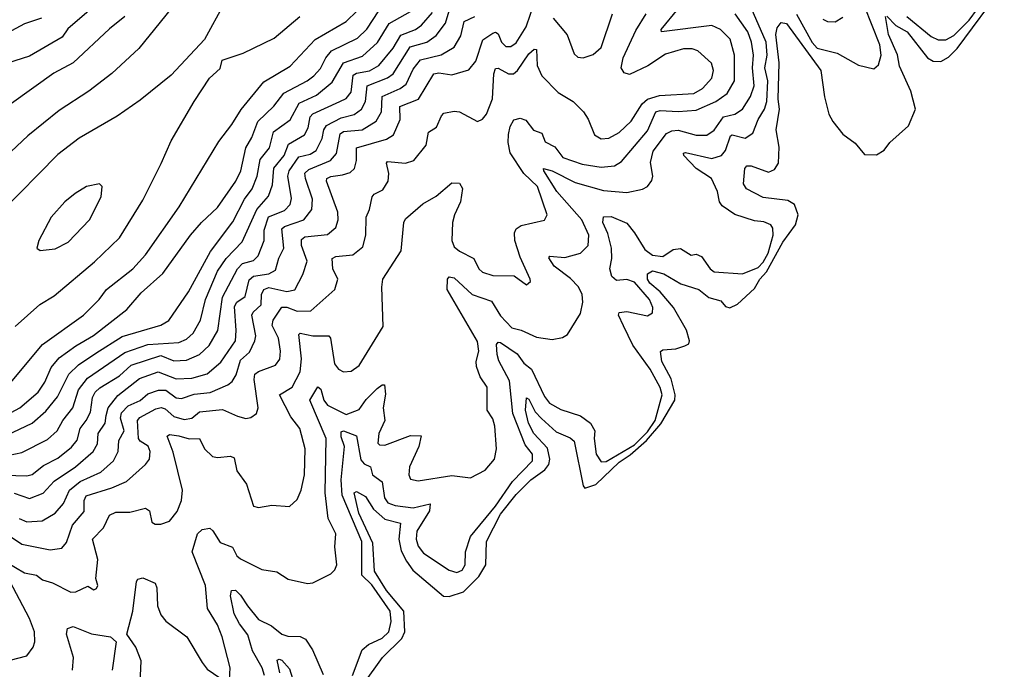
# Model space of a CAD drawing. Extents: x 1550320 to 1685906, y 509093 to 640511.
# Tile 417 of 532: x 1673307 to 1677132, y 565789 to 568313. Entities that reach past the tile are written whole.
import ezdxf

# ---------------------------------------------------------------- set-up
doc = ezdxf.new("R2010")
doc.units = 0

msp = doc.modelspace()

# ---------------------------------------------------------------- linework, layer by layer
at = {"layer": '0CON20XD'}
for points in [[(1676753, 568325), (1676847.2, 568247.2), (1676875, 568234.4), (1676905, 568234.4), (1676935, 568251.6), (1676995, 568311.2), (1677125, 568488.2)], [(1673956.8, 568433.2), (1673769.6, 568200.4), (1673665, 568103.6), (1673575, 568034.6), (1673460.4, 567959.6), (1673338.8, 567861.2), (1673075, 567615.5)], [(1673305, 566374.8), (1673335, 566361.3), (1673394.4, 566365.6), (1673444.2, 566395.8), (1673476.6, 566433.4), (1673500, 566485), (1673541.7, 566518.3), (1673621.3, 566555), (1673671.2, 566598.8), (1673689, 566635), (1673691.6, 566678.4), (1673712, 566715), (1673698.6, 566765), (1673702.5, 566785), (1673728, 566812), (1673775, 566833.8), (1673805, 566858.7), (1673846.2, 566873.8), (1673875, 566873.6), (1673915, 566842.9), (1673935, 566840.4), (1673985, 566857.9), (1674046, 566864), (1674115, 566893.7), (1674132.7, 566907.3), (1674147.5, 566932.5), (1674165, 566990.3), (1674199.1, 567020.9), (1674219.6, 567065), (1674223.5, 567085), (1674208.8, 567165), (1674213.3, 567176.7), (1674244.4, 567205), (1674246.6, 567245), (1674255, 567264.7), (1674275, 567272.8), (1674345, 567256), (1674375, 567262.7), (1674407, 567323), (1674423.6, 567375), (1674401, 567435), (1674401, 567459), (1674415, 567468.9), (1674502.5, 567477.5), (1674534.3, 567505.7), (1674544.1, 567535), (1674543.2, 567565), (1674498.3, 567685), (1674500.3, 567695), (1674515, 567703.5), (1674560.4, 567709.6), (1674591.1, 567718.9), (1674606.9, 567735), (1674615.7, 567765), (1674615, 567815.3), (1674731.7, 567848.3), (1674759.3, 567865), (1674785.2, 567924.8), (1674783.4, 567975), (1674855.7, 568004.3), (1674915, 568102.8), (1674935, 568106.7), (1674985, 568098.4), (1675051.9, 568118.1), (1675078.3, 568151.7), (1675105.6, 568234.4), (1675145, 568260.4), (1675155, 568263.8), (1675165, 568257.3), (1675178.8, 568225), (1675195, 568208.2), (1675215, 568207.8), (1675235, 568222.9), (1675274.4, 568285), (1675325, 568434.4)], [(1676675, 568326.5), (1676710.5, 568290.5), (1676753.8, 568265), (1676833.9, 568163.9), (1676855, 568151), (1676885, 568150.8), (1676915, 568166.8), (1676948.8, 568201.2), (1677131.7, 568448.3)], [(1673641.1, 568405), (1673493.3, 568276.7), (1673471.5, 568245), (1673345, 568170.7), (1673229.4, 568135)], [(1674100.6, 568375), (1674024.2, 568235.8), (1673895, 568097.5), (1673775, 567999.5), (1673685, 567937.3), (1673537.3, 567852.7), (1673455, 567789.5), (1673229.3, 567560.7)], [(1673245, 566870.9), (1673395, 567050.7), (1673555.2, 567164.8), (1673615.4, 567225), (1673643.3, 567265), (1673745.8, 567344.2), (1673795, 567398.5), (1673926.1, 567585), (1674080, 567840), (1674130.9, 567905), (1674166.6, 567963.4), (1674255, 568070.9), (1674357.5, 568132.5), (1674454, 568236), (1674575, 568305.8), (1674659.9, 568390.1)], [(1673255, 566205.4), (1673325, 566163.5), (1673371.9, 566155), (1673395, 566136.7), (1673434.7, 566124.7), (1673505, 566088.5), (1673525, 566090), (1673571.7, 566111.7), (1673595, 566097.5), (1673605, 566103.3), (1673610, 566115), (1673601.9, 566141.9), (1673609.7, 566215), (1673589.6, 566295), (1673631.7, 566338.3), (1673655, 566387.5), (1673680, 566400), (1673735, 566399.3), (1673795.5, 566415.5), (1673811.4, 566405), (1673820.6, 566360.6), (1673833.4, 566353.4), (1673855, 566353.2), (1673888.1, 566365), (1673918.3, 566401.7), (1673934.8, 566445.2), (1673938.8, 566485), (1673902.8, 566632.8), (1673879.5, 566695), (1673888.3, 566701.7), (1673925, 566695.5), (1673965, 566684), (1674005.3, 566685.3), (1674024.8, 566644.8), (1674056, 566616), (1674075, 566611.5), (1674125, 566617.2), (1674140, 566610), (1674149.8, 566559.8), (1674188, 566508), (1674215, 566422.2), (1674235, 566417.5), (1674286.3, 566426.3), (1674355, 566422), (1674385, 566448), (1674399.5, 566485), (1674413.3, 566545), (1674416.2, 566645), (1674395.4, 566725), (1674359.5, 566769.5), (1674316.6, 566855), (1674365, 566885.3), (1674395.7, 566945), (1674401.7, 566995), (1674390.9, 567089.1), (1674395.8, 567094.2), (1674445, 567084.8), (1674508, 567085), (1674514.4, 567075), (1674530, 566975), (1674545, 566955.5), (1674564.6, 566944.6), (1674595, 566947.5), (1674625, 566968.6), (1674718.7, 567121.3), (1674713.1, 567273.1), (1674717.5, 567305), (1674789.1, 567415), (1674798.6, 567525), (1674805, 567538.8), (1674872.4, 567597.6), (1674925, 567626.7), (1674985, 567678.6), (1675015, 567677.1), (1675027.1, 567657.1), (1675019.3, 567605), (1674995.2, 567555), (1674988.5, 567525), (1674985.2, 567455.2), (1674995, 567430.8), (1675015, 567413.5), (1675070.8, 567385), (1675090.8, 567345), (1675105, 567331.3), (1675145, 567318.9), (1675227.3, 567317.3), (1675275, 567282), (1675291.2, 567295), (1675290, 567305), (1675250.4, 567390.4), (1675229.8, 567455), (1675229.2, 567485), (1675235, 567500.6), (1675255, 567513.3), (1675345, 567534.2), (1675355.7, 567555), (1675317.7, 567665), (1675265.5, 567715.6), (1675212, 567795), (1675204.3, 567835), (1675206.2, 567866.2), (1675212.1, 567897.9), (1675226.6, 567923.4), (1675250.4, 567930.4), (1675272.3, 567922.3), (1675302.8, 567882.8), (1675335, 567871.1), (1675347.6, 567837.6), (1675385, 567818.2), (1675416.8, 567776.8), (1675491.7, 567751.7), (1675565, 567739.2), (1675617.5, 567745), (1675645, 567761.3), (1675745, 567880.5), (1675778.2, 567955), (1675795, 567959.9), (1675865, 567956), (1675935, 567960.8), (1676011.5, 567995), (1676055, 568025.7), (1676083.1, 568075), (1676083.7, 568175), (1676066.7, 568236.7), (1676028.8, 568275), (1675995, 568289.8), (1675800, 568265), (1675799.1, 568275), (1675864.3, 568355)], [(1674599.3, 565765), (1674636.9, 565865), (1674662.1, 565885), (1674715, 565910.4), (1674740.6, 565935), (1674750.2, 565975), (1674745.5, 566015), (1674675, 566116.5), (1674635.3, 566155), (1674635.9, 566285), (1674559.2, 566465), (1674556.1, 566525), (1674568.2, 566655), (1674555, 566692.5), (1674555, 566712), (1674565, 566714.7), (1674615, 566696), (1674632.4, 566602.4), (1674645, 566587.7), (1674670, 566575), (1674676.7, 566545), (1674715, 566517.5), (1674723.5, 566455), (1674736.2, 566436.2), (1674765, 566425.2), (1674835, 566415.7), (1674901.7, 566431.7), (1674898.3, 566405), (1674849.6, 566325), (1674846.5, 566295), (1674855, 566266.9), (1674875, 566240.7), (1674975, 566173.6), (1675005, 566165.5), (1675025, 566173.6), (1675036.7, 566195), (1675038.5, 566245), (1675057.6, 566305), (1675155, 566422.6), (1675221.4, 566518.6), (1675299.1, 566599.1), (1675298.9, 566625), (1675270.9, 566660.9), (1675222.6, 566782.6), (1675209.3, 566909.3), (1675167.7, 566987.7), (1675161.4, 567011.4), (1675159.4, 567050.6), (1675165, 567059.6), (1675175, 567058.1), (1675238.8, 567015), (1675265, 566977.8), (1675294.8, 566954.8), (1675345, 566848.2), (1675365, 566822.5), (1675408.3, 566798.3), (1675485, 566773.5), (1675524.3, 566745), (1675541.5, 566715), (1675538.9, 566685), (1675546.1, 566625), (1675565, 566595.3), (1675585, 566595.8), (1675695, 566661.4), (1675745, 566711.5), (1675774.7, 566755), (1675802.7, 566855), (1675795, 566883.3), (1675756.5, 566955), (1675688.5, 567048.5), (1675652.8, 567122.8), (1675632.9, 567165), (1675635.7, 567175), (1675665, 567179.2), (1675745, 567161.5), (1675765, 567174), (1675766.2, 567195), (1675753.8, 567225), (1675695, 567292.3), (1675665, 567302.7), (1675625, 567299.2), (1675606.5, 567315), (1675598.8, 567345), (1675606.5, 567385), (1675605.3, 567425), (1675591.9, 567481.9), (1675572.2, 567525), (1675575, 567547.1), (1675605, 567548.2), (1675665, 567521.8), (1675695.5, 567485), (1675735, 567420), (1675765, 567397.4), (1675805, 567393.2), (1675845, 567419.6), (1675873.8, 567423.8), (1675915, 567397.5), (1675935, 567401.9), (1675955, 567393.1), (1675988.5, 567345), (1676005, 567333.3), (1676115, 567325.6), (1676175, 567350), (1676195, 567370.5), (1676213.7, 567405), (1676233.1, 567475), (1676232.3, 567502.3), (1676225, 567515.6), (1676197.8, 567527.8), (1676161.2, 567531.2), (1676085, 567555.7), (1676035, 567589.2), (1676025.9, 567605), (1676018.1, 567645), (1675994.7, 567695), (1675934.7, 567734.7), (1675886.4, 567785), (1675885.8, 567794.2), (1675893.1, 567796.9), (1675995, 567773.7), (1676032.8, 567785), (1676048.5, 567805), (1676068.5, 567861.5), (1676075, 567865.3), (1676125, 567852.8), (1676155, 567871.8), (1676175.6, 567925), (1676200.2, 567965), (1676208.5, 567995), (1676213.3, 568075), (1676201.2, 568125), (1676209.9, 568175), (1676207.2, 568225), (1676138.9, 568378.9)], [(1676325, 568334.6), (1676385, 568223.5), (1676405, 568201.4), (1676482.6, 568182.6), (1676565, 568135.8), (1676625, 568121.2), (1676643.3, 568136.7), (1676653.1, 568175), (1676648.3, 568215), (1676588.9, 568365)], [(1673184.6, 566665), (1673355, 566744.7), (1673407.9, 566792.1), (1673453, 566847), (1673497.1, 566935), (1673535, 566971.6), (1673602.5, 567017.5), (1673705, 567081.6), (1673855, 567126.4), (1673885.8, 567144.2), (1673962.1, 567255), (1674048.5, 567411.5), (1674135, 567527.8), (1674179.4, 567615), (1674210, 567655), (1674229.8, 567705), (1674240.3, 567769.7), (1674277.1, 567815), (1674293.2, 567876.8), (1674356.9, 567923.1), (1674392, 567988), (1674460.2, 568019.8), (1674520.6, 568069.4), (1674564.3, 568145), (1674638.7, 568171.3), (1674696.2, 568223.8), (1674742.5, 568297.5), (1674825.3, 568344.7)], [(1673205, 566750.4), (1673307.1, 566805), (1673378.3, 566865), (1673404.8, 566905), (1673429.2, 566960.8), (1673460.6, 566999.4), (1673524.2, 567045.8), (1673594, 567086), (1673723.4, 567186.6), (1673778.2, 567251.8), (1673863.1, 567326.9), (1673970.3, 567475), (1674013.2, 567525), (1674075, 567582.7), (1674146.7, 567685), (1674165.6, 567725), (1674185.5, 567814.5), (1674208.5, 567855), (1674232.4, 567917.6), (1674293.4, 567976.5), (1674333.1, 568026.9), (1674422.9, 568075), (1674449.1, 568095), (1674475, 568123.1), (1674496.3, 568165), (1674518.4, 568191.6), (1674619.6, 568240.4), (1674654.6, 568275.4), (1674702.4, 568347.6)], [(1673205, 566544.5), (1673335, 566540), (1673355, 566546.3), (1673399.2, 566580.8), (1673455, 566609), (1673508.3, 566651.7), (1673530.6, 566679.4), (1673541.5, 566725), (1673565, 566755.8), (1673582.2, 566787.8), (1673589.7, 566845), (1673599.6, 566865), (1673617.8, 566882.2), (1673695, 566928.7), (1673740.1, 566969.9), (1673855, 567007.7), (1673905, 566986.8), (1673955, 566989.4), (1674005, 567012.3), (1674042.8, 567047.2), (1674076.7, 567105), (1674094, 567235), (1674152.8, 567345), (1674171.8, 567365), (1674215, 567376.9), (1674233.5, 567395), (1674256.3, 567455), (1674255.8, 567495), (1674273.7, 567546.3), (1674335, 567571.6), (1674357.6, 567595), (1674362.6, 567617.4), (1674348.9, 567705), (1674353.1, 567725), (1674390.6, 567779.4), (1674435, 567790.8), (1674458.6, 567805), (1674481.1, 567851.1), (1674488.4, 567885), (1674498.8, 567901.2), (1674555, 567930.9), (1674605.4, 567944.6), (1674634.9, 567965.1), (1674650.7, 567995), (1674657.1, 568055), (1674735, 568086.5), (1674758, 568102), (1674823.4, 568206.6), (1674887.7, 568225), (1674925, 568251.2), (1674961.2, 568298.8), (1674975, 568347.1)], [(1673215, 566610.5), (1673315, 566631.6), (1673415, 566681.9), (1673452.1, 566715), (1673474.6, 566755.4), (1673513.5, 566805), (1673535.5, 566875), (1673570, 566920), (1673715, 567019.8), (1673805, 567050.3), (1673925, 567058.8), (1673955, 567071.7), (1673980.3, 567095), (1674009.2, 567145), (1674028.9, 567225), (1674075.5, 567335), (1674108.9, 567385), (1674171, 567449), (1674227.7, 567575), (1674273.5, 567626.5), (1674288.7, 567671.3), (1674293.6, 567736.4), (1674334.2, 567785), (1674350.8, 567829.2), (1674412.8, 567865), (1674427.1, 567893), (1674435.4, 567934.6), (1674445, 567946.5), (1674550.8, 567995), (1674575, 568006.3), (1674595, 568031.1), (1674602.7, 568097.3), (1674615.1, 568104.9), (1674665, 568113.8), (1674702.1, 568135), (1674757.9, 568202.1), (1674787.5, 568252.5), (1674844.6, 568275), (1674868.1, 568291.9), (1674909.7, 568340.3)], [(1673275, 566302.1), (1673314.8, 566274.8), (1673425, 566253.5), (1673470.1, 566259.9), (1673488, 566282), (1673511.3, 566348.7), (1673557.8, 566402.2), (1673557, 566445), (1673565, 566463.2), (1673665, 566493.6), (1673721.2, 566518.8), (1673795.4, 566585), (1673810.4, 566605), (1673814.1, 566635), (1673805.5, 566655.5), (1673774.9, 566674.9), (1673768.7, 566685), (1673764.8, 566755), (1673772.9, 566767), (1673835, 566800.9), (1673855.9, 566805.9), (1673871.4, 566801.4), (1673905, 566770.4), (1673945, 566759), (1673975, 566764.8), (1674005, 566789.4), (1674095, 566798.6), (1674152.3, 566772.3), (1674185, 566763.9), (1674205, 566766.5), (1674226.8, 566783.2), (1674232.9, 566805), (1674217.7, 566915), (1674219.8, 566935), (1674234.1, 566945.9), (1674299.9, 566970.1), (1674316.8, 566993.2), (1674319.3, 567025), (1674311.5, 567075), (1674288.1, 567125), (1674291.1, 567145), (1674325, 567196.2), (1674345, 567196.4), (1674385, 567180.7), (1674438.2, 567181.8), (1674531.5, 567265), (1674542, 567305), (1674522.8, 567345), (1674520.4, 567385), (1674535, 567392.8), (1674600.5, 567399.5), (1674639.4, 567430.6), (1674650.8, 567475), (1674652.5, 567545), (1674665.6, 567575), (1674676, 567624), (1674683.3, 567635), (1674717.9, 567652.1), (1674738.5, 567685), (1674740.8, 567715), (1674731.2, 567755), (1674735, 567761.4), (1674805.3, 567754.7), (1674837.8, 567765), (1674885.3, 567824.7), (1674894.7, 567875.3), (1674926.5, 567895), (1674945, 567939.2), (1674955, 567948.9), (1674995, 567957.1), (1675015, 567954.6), (1675085, 567916.5), (1675105, 567925.6), (1675120, 567945), (1675143.3, 568005), (1675148.1, 568101.9), (1675155, 568122.7), (1675165, 568124.1), (1675205, 568102.3), (1675225, 568101.6), (1675241.1, 568115), (1675285, 568180), (1675305, 568197.5), (1675315, 568196.5), (1675317.2, 568135), (1675335.4, 568095), (1675399.1, 568029.1), (1675456.9, 567995), (1675496.7, 567955), (1675515, 567926.2), (1675539.4, 567865), (1675565, 567850), (1675595, 567852.5), (1675635, 567873.9), (1675682.2, 567917.8), (1675724.6, 567985.4), (1675746.1, 568003.9), (1675792.5, 568017.5), (1675925, 568026.1), (1675959.7, 568045), (1675995.3, 568085), (1676001.9, 568115), (1675993.8, 568143.8), (1675941, 568191), (1675919.7, 568199.7), (1675885, 568199), (1675815, 568178.9), (1675747, 568133), (1675675, 568100), (1675655, 568106.1), (1675643.2, 568125), (1675651.3, 568165), (1675700, 568270), (1675740, 568335)], [(1673714.6, 568325), (1673655, 568277.5), (1673515, 568144.6), (1673438.9, 568105), (1673275, 567987.3)], [(1673391.9, 568318.1), (1673325, 568296.7), (1673275, 568268.9)], [(1673285, 566472.9), (1673345, 566452.4), (1673397.4, 566472.6), (1673440.6, 566519.4), (1673523.9, 566575), (1673592.1, 566635), (1673609.6, 566665), (1673610.9, 566705), (1673639.3, 566745), (1673642.7, 566775), (1673650.4, 566805), (1673687.3, 566852.7), (1673771.8, 566918.2), (1673845, 566944.5), (1673915, 566917.9), (1673975, 566919.8), (1674035, 566937.4), (1674088.1, 566981.9), (1674144.8, 567065), (1674147.9, 567105), (1674141.2, 567198.8), (1674149.7, 567215), (1674183, 567237), (1674198.5, 567301.5), (1674215, 567316.3), (1674274.3, 567325.7), (1674300.4, 567339.6), (1674313.6, 567386.4), (1674332.6, 567425), (1674325, 567500.4), (1674335, 567509.1), (1674410.7, 567535), (1674441.2, 567575), (1674444.8, 567615), (1674416.6, 567695), (1674415, 567716.2), (1674429.3, 567730.7), (1674514.4, 567765.6), (1674536.9, 567793.1), (1674551.2, 567868.8), (1674565, 567877.9), (1674637.5, 567885), (1674691.2, 567918.8), (1674711.9, 567955), (1674715.4, 568014.6), (1674784.7, 568045.3), (1674807.4, 568062.6), (1674835, 568120), (1674864, 568156), (1674943.4, 568176.6), (1674994.1, 568205.9), (1675020.3, 568249.7), (1675034, 568305), (1675074.8, 568325.2)], [(1673289.4, 567120.6), (1673385, 567205.5), (1673440.4, 567239.6), (1673597.6, 567372.4), (1673693.8, 567465), (1673785, 567611.9), (1673855.9, 567754.1), (1673895, 567842), (1673984.6, 567995.4), (1674044.4, 568085.6), (1674085, 568122.5), (1674093.3, 568155), (1674175, 568182.2), (1674295, 568241.2), (1674395, 568325.4)], [(1674121.7, 565748.3), (1674124.2, 565795), (1674093.8, 565915), (1674075, 565961.4), (1674036.9, 566025), (1674028.1, 566115), (1673977.1, 566245), (1673997.3, 566315), (1674015, 566332.2), (1674045, 566336.8), (1674057, 566327), (1674085, 566280.9), (1674133.6, 566263.6), (1674150.3, 566230.3), (1674165, 566217.8), (1674246.9, 566176.9), (1674305, 566167.1), (1674349.7, 566139.7), (1674425, 566122.5), (1674445, 566124.2), (1674515, 566159.2), (1674531.4, 566175), (1674538.5, 566195), (1674530.8, 566265), (1674535.3, 566315), (1674505.2, 566375), (1674493, 566475), (1674496.8, 566685), (1674433.7, 566835), (1674465, 566886.1), (1674476.6, 566876.6), (1674487.8, 566835), (1674502.5, 566815), (1674575, 566779.2), (1674625, 566798.2), (1674653, 566837), (1674695, 566879.2), (1674715, 566894.6), (1674724.4, 566894.4), (1674728.4, 566858.4), (1674718.9, 566805), (1674724.8, 566755), (1674702.4, 566705), (1674697.9, 566667.9), (1674705, 566660.5), (1674725, 566660), (1674825, 566697.2), (1674866, 566696), (1674857.2, 566655), (1674821.2, 566575), (1674818.5, 566545), (1674825, 566527.5), (1674855, 566520.8), (1674985, 566541.9), (1675057.7, 566532.3), (1675115, 566562), (1675151.2, 566605), (1675158.6, 566645), (1675153.1, 566733.1), (1675145, 566761.9), (1675122.4, 566795), (1675123.3, 566885), (1675095.3, 566925), (1675081.7, 566965), (1675080.5, 566985), (1675090.2, 567025), (1675085, 567061.9), (1674967.1, 567265), (1674968, 567305), (1674975, 567313.8), (1674995, 567309.5), (1675064.6, 567244.6), (1675139.5, 567219.5), (1675175, 567161.6), (1675218.5, 567115), (1675255, 567106.9), (1675315, 567078.8), (1675375, 567070), (1675415, 567078.1), (1675435, 567090), (1675485, 567171.2), (1675494.6, 567215), (1675491.8, 567245), (1675477.1, 567275), (1675446.5, 567306.5), (1675382.4, 567355), (1675362.3, 567387.7), (1675366.7, 567393.3), (1675425, 567389.2), (1675485.8, 567405), (1675515.3, 567434.7), (1675517.6, 567475), (1675490.6, 567535), (1675393.8, 567645), (1675342.3, 567725), (1675341.2, 567735), (1675375, 567725.2), (1675465, 567679.6), (1675575, 567648.8), (1675665, 567641.6), (1675726.2, 567653.8), (1675746.2, 567665), (1675762.3, 567687.7), (1675766, 567705), (1675757.5, 567757.5), (1675768.1, 567801.9), (1675819.4, 567870.6), (1675839.5, 567880.5), (1675865, 567883.1), (1675935, 567863.9), (1675976, 567864), (1676005, 567883.5), (1676041.1, 567935), (1676084.8, 567945.2), (1676115, 567965.3), (1676146.1, 568013.9), (1676160.2, 568055), (1676153, 568125), (1676157.4, 568175), (1676149.5, 568225), (1676134.7, 568265), (1676085.7, 568335.7)], [(1674640.4, 565729.6), (1674716.7, 565835), (1674791.6, 565908.4), (1674802.4, 565935), (1674799.6, 566015), (1674731, 566095), (1674685, 566170), (1674678.8, 566278.8), (1674624.1, 566395), (1674606.5, 566475), (1674615, 566479.7), (1674650.3, 566460.3), (1674681.5, 566411.5), (1674725, 566371.8), (1674786.3, 566356.3), (1674780, 566295), (1674789.1, 566249.1), (1674809.1, 566209.1), (1674834.1, 566174.1), (1674952.6, 566072.6), (1674975, 566071.3), (1675030.2, 566089.8), (1675090.5, 566149.5), (1675117.1, 566195), (1675120.3, 566285), (1675175, 566391.6), (1675235, 566467.6), (1675292.3, 566525), (1675346.8, 566563.2), (1675362.4, 566585), (1675365.7, 566605), (1675357.4, 566647.4), (1675303.6, 566705), (1675283.4, 566745), (1675271.3, 566795), (1675275, 566843.3), (1675285, 566838.6), (1675309.8, 566789.8), (1675333.3, 566763.3), (1675391.3, 566711.3), (1675445, 566688.7), (1675460.5, 566675), (1675495, 566501.2), (1675502.7, 566492.7), (1675545, 566506.6), (1675635, 566593.7), (1675678.5, 566621.5), (1675741.6, 566678.4), (1675797.2, 566742.8), (1675851.1, 566835), (1675852.7, 566855), (1675836.9, 566916.9), (1675800.8, 566985), (1675796, 567024), (1675805, 567030.2), (1675855, 567034.1), (1675890.5, 567045), (1675906.4, 567053.6), (1675909.3, 567065), (1675896.6, 567106.6), (1675846.1, 567195), (1675795.1, 567255.1), (1675755, 567289.3), (1675745.1, 567305), (1675745.2, 567325), (1675765, 567336.7), (1675809.6, 567325), (1675875, 567285.9), (1675944.8, 567264.8), (1675983.7, 567233.7), (1676031, 567221), (1676048.8, 567198.8), (1676065, 567193.6), (1676095, 567207.7), (1676161.5, 567268.5), (1676181.6, 567305), (1676207.4, 567332.7), (1676271.2, 567448.8), (1676320, 567515), (1676331.3, 567555), (1676317.2, 567595), (1676290.6, 567610.6), (1676195, 567621.7), (1676130, 567655), (1676118.9, 567675), (1676123.8, 567735), (1676132, 567745), (1676148, 567745), (1676215, 567719.8), (1676239.4, 567730.6), (1676254.6, 567755.4), (1676256.8, 567816.8), (1676244.8, 567885), (1676258.4, 567965), (1676253.7, 568003.7), (1676256.7, 568145), (1676243.7, 568255), (1676249.2, 568280.7), (1676265, 568301.8), (1676285, 568298.4), (1676419.4, 568115), (1676433.2, 568013.2), (1676449.8, 567945), (1676465, 567917.3), (1676505, 567868.1), (1676552.6, 567832.6), (1676588.4, 567788.4), (1676635, 567788.1), (1676665, 567805.2), (1676687.6, 567835), (1676760, 567900), (1676787.2, 567965), (1676768.6, 568035), (1676725, 568132.5), (1676716.6, 568176.6), (1676682, 568255), (1676670, 568325)], [(1675378.6, 568318.6), (1675433.3, 568253.3), (1675460.5, 568180.5), (1675475, 568166.9), (1675495.5, 568164.5), (1675535, 568176.9), (1675565.8, 568204.2), (1675609.7, 568335)], [(1676427.1, 568315), (1676445, 568305.5), (1676474.4, 568304.4), (1676505, 568322.9)], [(1673386.1, 567416.1), (1673445, 567421.8), (1673495, 567448.1), (1673577.8, 567535), (1673623.1, 567625), (1673627.5, 567665), (1673616.7, 567675), (1673566.7, 567665), (1673522.4, 567637.6), (1673482.5, 567605), (1673429.4, 567545), (1673380.6, 567455), (1673373.8, 567425), (1673386.1, 567416.1)], [(1673270, 565825), (1673335, 565841.1), (1673359.5, 565875), (1673365.5, 565895.5), (1673364.6, 565935), (1673345, 565986.5), (1673255, 566155.5)], [(1673774.5, 565734.5), (1673778.3, 565821.7), (1673757.7, 565875), (1673722.5, 565925), (1673746.7, 566015), (1673760.5, 566129.5), (1673765, 566138.8), (1673785, 566144.3), (1673833.5, 566123.5), (1673840, 566105), (1673841.6, 566035), (1673855, 566000.6), (1673875, 565976.5), (1673955.8, 565915), (1674015.6, 565815.6), (1674035, 565790), (1674105, 565741.2)], [(1674257.4, 565765), (1674248.6, 565795), (1674211.1, 565861.1), (1674193.4, 565923.4), (1674160, 565965), (1674140.2, 566005), (1674125.3, 566074.7), (1674130, 566095), (1674145, 566095.9), (1674165, 566077.2), (1674191.7, 566035), (1674235, 565981.9), (1674285, 565957.3), (1674325, 565925.4), (1674347.8, 565917.8), (1674396.9, 565916.9), (1674416.6, 565906.6), (1674443.6, 565865), (1674485, 565768.8)], [(1673512.1, 565785), (1673515.8, 565835), (1673488.7, 565925), (1673492.1, 565947.9), (1673515, 565954.7), (1673585, 565927.3), (1673660, 565915), (1673682, 565895), (1673665.4, 565785)], [(1674317.2, 565775), (1674307.1, 565825), (1674315, 565828.9), (1674325, 565823.8), (1674355, 565790.6), (1674378, 565715)]]:
    msp.add_lwpolyline(points, dxfattribs=at)

doc.saveas('drawing.dxf')
